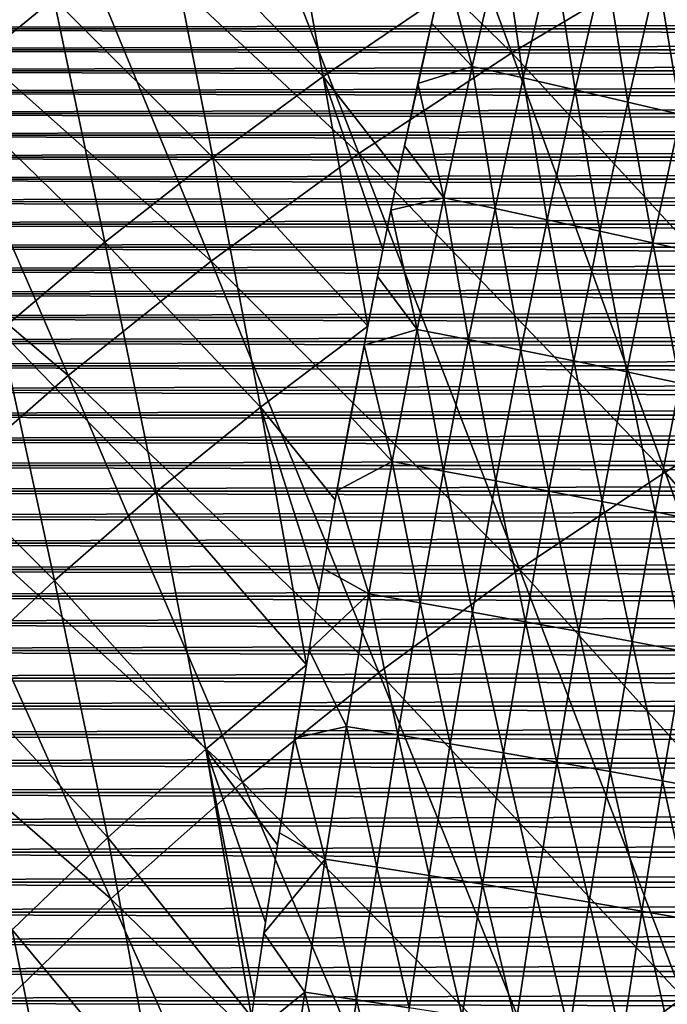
# Model space of a CAD drawing. Header units: millimetres. Extents: x -300 to 300, y -500 to 500.
# Tile 641 of 656: x -119 to -98, y 283 to 315. Entities that reach past the tile are written whole.
import ezdxf

# ---------------------------------------------------------------- set-up
doc = ezdxf.new("R2010")
doc.units = ezdxf.units.MM
doc.header["$LTSCALE"] = 81.481481
for name, color, linetype in [('11', 7, 'CONTINUOUS'), ('20', 7, 'CONTINUOUS'), ('22', 7, 'CONTINUOUS'), ('5', 7, 'CONTINUOUS'), ('6', 7, 'CONTINUOUS')]:
    doc.layers.add(name, color=color, linetype=linetype)

msp = doc.modelspace()

# ---------------------------------------------------------------- linework, layer by layer
at = {"layer": '11', "color": 7, "linetype": 'CONTINUOUS'}
for points in [[(-102.935, 318.164, 55.081), (-103.916, 313.901, 55.301), (-104.805, 317.23, 55.064), (-102.935, 318.164, 55.081)], [(-102.935, 318.164, 55.081), (-102.258, 313.529, 55.278), (-103.916, 313.901, 55.301), (-102.935, 318.164, 55.081)], [(-101.282, 317.766, 55.059), (-102.258, 313.529, 55.278), (-102.935, 318.164, 55.081), (-101.282, 317.766, 55.059)], [(-101.282, 317.766, 55.059), (-100.567, 313.143, 55.134), (-102.258, 313.529, 55.278), (-101.282, 317.766, 55.059)], [(-99.596, 317.355, 54.917), (-100.567, 313.143, 55.134), (-101.282, 317.766, 55.059), (-99.596, 317.355, 54.917)], [(-99.596, 317.355, 54.917), (-98.855, 312.746, 54.863), (-100.567, 313.143, 55.134), (-99.596, 317.355, 54.917)], [(-97.888, 316.931, 54.648), (-98.855, 312.746, 54.863), (-99.596, 317.355, 54.917), (-97.888, 316.931, 54.648)], [(-104.805, 317.23, 55.064), (-103.916, 313.901, 55.301), (-105.245, 315.316, 55.163), (-104.805, 317.23, 55.064)], [(-97.888, 316.931, 54.648), (-97.135, 312.34, 54.459), (-98.855, 312.746, 54.863), (-97.888, 316.931, 54.648)], [(-96.173, 316.499, 54.245), (-97.135, 312.34, 54.459), (-97.888, 316.931, 54.648), (-96.173, 316.499, 54.245)], [(-105.245, 315.316, 55.163), (-103.916, 313.901, 55.301), (-105.684, 313.345, 55.263), (-105.245, 315.316, 55.163)], [(-103.916, 313.901, 55.301), (-104.837, 309.626, 55.512), (-105.684, 313.345, 55.263), (-103.916, 313.901, 55.301)], [(-103.916, 313.901, 55.301), (-103.175, 309.277, 55.487), (-104.837, 309.626, 55.512), (-103.916, 313.901, 55.301)], [(-102.258, 313.529, 55.278), (-103.175, 309.277, 55.487), (-103.916, 313.901, 55.301), (-102.258, 313.529, 55.278)], [(-102.258, 313.529, 55.278), (-101.48, 308.914, 55.342), (-103.175, 309.277, 55.487), (-102.258, 313.529, 55.278)], [(-100.567, 313.143, 55.134), (-101.48, 308.914, 55.342), (-102.258, 313.529, 55.278), (-100.567, 313.143, 55.134)], [(-105.684, 313.345, 55.263), (-104.837, 309.626, 55.512), (-106.121, 311.318, 55.363), (-105.684, 313.345, 55.263)], [(-100.567, 313.143, 55.134), (-99.763, 308.542, 55.07), (-101.48, 308.914, 55.342), (-100.567, 313.143, 55.134)], [(-98.855, 312.746, 54.863), (-99.763, 308.542, 55.07), (-100.567, 313.143, 55.134), (-98.855, 312.746, 54.863)], [(-98.855, 312.746, 54.863), (-98.038, 308.161, 54.664), (-99.763, 308.542, 55.07), (-98.855, 312.746, 54.863)], [(-97.135, 312.34, 54.459), (-98.038, 308.161, 54.664), (-98.855, 312.746, 54.863), (-97.135, 312.34, 54.459)], [(-97.135, 312.34, 54.459), (-96.319, 307.774, 54.122), (-98.038, 308.161, 54.664), (-97.135, 312.34, 54.459)], [(-106.121, 311.318, 55.363), (-104.837, 309.626, 55.512), (-106.559, 309.228, 55.464), (-106.121, 311.318, 55.363)], [(-104.837, 309.626, 55.512), (-105.702, 305.339, 55.713), (-106.559, 309.228, 55.464), (-104.837, 309.626, 55.512)], [(-104.837, 309.626, 55.512), (-104.036, 305.011, 55.687), (-105.702, 305.339, 55.713), (-104.837, 309.626, 55.512)], [(-103.175, 309.277, 55.487), (-104.036, 305.011, 55.687), (-104.837, 309.626, 55.512), (-103.175, 309.277, 55.487)], [(-106.559, 309.228, 55.464), (-105.702, 305.339, 55.713), (-106.996, 307.069, 55.566), (-106.559, 309.228, 55.464)], [(-103.175, 309.277, 55.487), (-102.338, 304.671, 55.541), (-104.036, 305.011, 55.687), (-103.175, 309.277, 55.487)], [(-101.48, 308.914, 55.342), (-102.338, 304.671, 55.541), (-103.175, 309.277, 55.487), (-101.48, 308.914, 55.342)], [(-101.48, 308.914, 55.342), (-100.617, 304.32, 55.267), (-102.338, 304.671, 55.541), (-101.48, 308.914, 55.342)], [(-99.763, 308.542, 55.07), (-100.617, 304.32, 55.267), (-101.48, 308.914, 55.342), (-99.763, 308.542, 55.07)], [(-99.763, 308.542, 55.07), (-98.889, 303.962, 54.861), (-100.617, 304.32, 55.267), (-99.763, 308.542, 55.07)], [(-98.038, 308.161, 54.664), (-98.889, 303.962, 54.861), (-99.763, 308.542, 55.07), (-98.038, 308.161, 54.664)], [(-98.038, 308.161, 54.664), (-97.166, 303.599, 54.318), (-98.889, 303.962, 54.861), (-98.038, 308.161, 54.664)], [(-96.319, 307.774, 54.122), (-97.166, 303.599, 54.318), (-98.038, 308.161, 54.664), (-96.319, 307.774, 54.122)], [(-106.996, 307.069, 55.566), (-105.702, 305.339, 55.713), (-107.435, 304.833, 55.669), (-106.996, 307.069, 55.566)], [(-105.702, 305.339, 55.713), (-106.516, 301.042, 55.906), (-107.435, 304.833, 55.669), (-105.702, 305.339, 55.713)], [(-105.702, 305.339, 55.713), (-104.847, 300.733, 55.878), (-106.516, 301.042, 55.906), (-105.702, 305.339, 55.713)], [(-104.036, 305.011, 55.687), (-104.847, 300.733, 55.878), (-105.702, 305.339, 55.713), (-104.036, 305.011, 55.687)], [(-107.435, 304.833, 55.669), (-106.516, 301.042, 55.906), (-107.876, 302.509, 55.774), (-107.435, 304.833, 55.669)], [(-104.036, 305.011, 55.687), (-103.145, 300.413, 55.731), (-104.847, 300.733, 55.878), (-104.036, 305.011, 55.687)], [(-102.338, 304.671, 55.541), (-103.145, 300.413, 55.731), (-104.036, 305.011, 55.687), (-102.338, 304.671, 55.541)], [(-102.338, 304.671, 55.541), (-101.422, 300.083, 55.457), (-103.145, 300.413, 55.731), (-102.338, 304.671, 55.541)], [(-100.617, 304.32, 55.267), (-101.422, 300.083, 55.457), (-102.338, 304.671, 55.541), (-100.617, 304.32, 55.267)], [(-100.617, 304.32, 55.267), (-99.69, 299.745, 55.05), (-101.422, 300.083, 55.457), (-100.617, 304.32, 55.267)], [(-98.889, 303.962, 54.861), (-99.69, 299.745, 55.05), (-100.617, 304.32, 55.267), (-98.889, 303.962, 54.861)], [(-98.889, 303.962, 54.861), (-97.965, 299.403, 54.506), (-99.69, 299.745, 55.05), (-98.889, 303.962, 54.861)], [(-97.166, 303.599, 54.318), (-97.965, 299.403, 54.506), (-98.889, 303.962, 54.861), (-97.166, 303.599, 54.318)], [(-97.166, 303.599, 54.318), (-96.26, 299.058, 53.823), (-97.965, 299.403, 54.506), (-97.166, 303.599, 54.318)], [(-107.876, 302.509, 55.774), (-106.516, 301.042, 55.906), (-108.32, 300.087, 55.88), (-107.876, 302.509, 55.774)], [(-106.516, 301.042, 55.906), (-107.283, 296.736, 56.089), (-108.32, 300.087, 55.88), (-106.516, 301.042, 55.906)], [(-106.516, 301.042, 55.906), (-105.612, 296.444, 56.061), (-107.283, 296.736, 56.089), (-106.516, 301.042, 55.906)], [(-104.847, 300.733, 55.878), (-105.612, 296.444, 56.061), (-106.516, 301.042, 55.906), (-104.847, 300.733, 55.878)], [(-104.847, 300.733, 55.878), (-103.908, 296.141, 55.912), (-105.612, 296.444, 56.061), (-104.847, 300.733, 55.878)], [(-103.145, 300.413, 55.731), (-103.908, 296.141, 55.912), (-104.847, 300.733, 55.878), (-103.145, 300.413, 55.731)], [(-103.145, 300.413, 55.731), (-102.182, 295.83, 55.637), (-103.908, 296.141, 55.912), (-103.145, 300.413, 55.731)], [(-101.422, 300.083, 55.457), (-102.182, 295.83, 55.637), (-103.145, 300.413, 55.731), (-101.422, 300.083, 55.457)], [(-108.32, 300.087, 55.88), (-107.283, 296.736, 56.089), (-108.768, 297.563, 55.987), (-108.32, 300.087, 55.88)], [(-101.422, 300.083, 55.457), (-100.448, 295.511, 55.229), (-102.182, 295.83, 55.637), (-101.422, 300.083, 55.457)], [(-99.69, 299.745, 55.05), (-100.448, 295.511, 55.229), (-101.422, 300.083, 55.457), (-99.69, 299.745, 55.05)], [(-99.69, 299.745, 55.05), (-98.719, 295.188, 54.685), (-100.448, 295.511, 55.229), (-99.69, 299.745, 55.05)], [(-97.965, 299.403, 54.506), (-98.719, 295.188, 54.685), (-99.69, 299.745, 55.05), (-97.965, 299.403, 54.506)], [(-97.965, 299.403, 54.506), (-97.012, 294.862, 54.002), (-98.719, 295.188, 54.685), (-97.965, 299.403, 54.506)], [(-96.26, 299.058, 53.823), (-97.012, 294.862, 54.002), (-97.965, 299.403, 54.506), (-96.26, 299.058, 53.823)], [(-108.768, 297.563, 55.987), (-107.283, 296.736, 56.089), (-109.224, 294.899, 56.097), (-108.768, 297.563, 55.987)], [(-107.283, 296.736, 56.089), (-108.009, 292.421, 56.264), (-109.224, 294.899, 56.097), (-107.283, 296.736, 56.089)], [(-107.283, 296.736, 56.089), (-106.336, 292.144, 56.235), (-108.009, 292.421, 56.264), (-107.283, 296.736, 56.089)], [(-105.612, 296.444, 56.061), (-106.336, 292.144, 56.235), (-107.283, 296.736, 56.089), (-105.612, 296.444, 56.061)], [(-105.612, 296.444, 56.061), (-104.63, 291.857, 56.086), (-106.336, 292.144, 56.235), (-105.612, 296.444, 56.061)], [(-103.908, 296.141, 55.912), (-104.63, 291.857, 56.086), (-105.612, 296.444, 56.061), (-103.908, 296.141, 55.912)], [(-103.908, 296.141, 55.912), (-102.902, 291.562, 55.81), (-104.63, 291.857, 56.086), (-103.908, 296.141, 55.912)], [(-102.182, 295.83, 55.637), (-102.902, 291.562, 55.81), (-103.908, 296.141, 55.912), (-102.182, 295.83, 55.637)], [(-102.182, 295.83, 55.637), (-101.165, 291.26, 55.401), (-102.902, 291.562, 55.81), (-102.182, 295.83, 55.637)], [(-100.448, 295.511, 55.229), (-101.165, 291.26, 55.401), (-102.182, 295.83, 55.637), (-100.448, 295.511, 55.229)], [(-100.448, 295.511, 55.229), (-99.434, 290.954, 54.856), (-101.165, 291.26, 55.401), (-100.448, 295.511, 55.229)], [(-98.719, 295.188, 54.685), (-99.434, 290.954, 54.856), (-100.448, 295.511, 55.229), (-98.719, 295.188, 54.685)], [(-98.719, 295.188, 54.685), (-97.725, 290.646, 54.173), (-99.434, 290.954, 54.856), (-98.719, 295.188, 54.685)], [(-97.012, 294.862, 54.002), (-97.725, 290.646, 54.173), (-98.719, 295.188, 54.685), (-97.012, 294.862, 54.002)], [(-109.224, 294.899, 56.097), (-108.009, 292.421, 56.264), (-109.696, 292.04, 56.211), (-109.224, 294.899, 56.097)], [(-97.012, 294.862, 54.002), (-96.052, 290.338, 53.352), (-97.725, 290.646, 54.173), (-97.012, 294.862, 54.002)], [(-108.009, 292.421, 56.264), (-108.699, 288.099, 56.43), (-109.696, 292.04, 56.211), (-108.009, 292.421, 56.264)], [(-108.009, 292.421, 56.264), (-107.024, 287.836, 56.4), (-108.699, 288.099, 56.43), (-108.009, 292.421, 56.264)], [(-106.336, 292.144, 56.235), (-107.024, 287.836, 56.4), (-108.009, 292.421, 56.264), (-106.336, 292.144, 56.235)], [(-109.696, 292.04, 56.211), (-108.699, 288.099, 56.43), (-110.188, 288.958, 56.329), (-109.696, 292.04, 56.211)], [(-106.336, 292.144, 56.235), (-105.316, 287.564, 56.25), (-107.024, 287.836, 56.4), (-106.336, 292.144, 56.235)], [(-104.63, 291.857, 56.086), (-105.316, 287.564, 56.25), (-106.336, 292.144, 56.235), (-104.63, 291.857, 56.086)], [(-104.63, 291.857, 56.086), (-103.586, 287.283, 55.973), (-105.316, 287.564, 56.25), (-104.63, 291.857, 56.086)], [(-102.902, 291.562, 55.81), (-103.586, 287.283, 55.973), (-104.63, 291.857, 56.086), (-102.902, 291.562, 55.81)], [(-102.902, 291.562, 55.81), (-101.848, 286.996, 55.564), (-103.586, 287.283, 55.973), (-102.902, 291.562, 55.81)], [(-101.165, 291.26, 55.401), (-101.848, 286.996, 55.564), (-102.902, 291.562, 55.81), (-101.165, 291.26, 55.401)], [(-101.165, 291.26, 55.401), (-100.115, 286.705, 55.019), (-101.848, 286.996, 55.564), (-101.165, 291.26, 55.401)], [(-99.434, 290.954, 54.856), (-100.115, 286.705, 55.019), (-101.165, 291.26, 55.401), (-99.434, 290.954, 54.856)], [(-99.434, 290.954, 54.856), (-98.404, 286.412, 54.335), (-100.115, 286.705, 55.019), (-99.434, 290.954, 54.856)], [(-97.725, 290.646, 54.173), (-98.404, 286.412, 54.335), (-99.434, 290.954, 54.856), (-97.725, 290.646, 54.173)], [(-97.725, 290.646, 54.173), (-96.729, 286.119, 53.514), (-98.404, 286.412, 54.335), (-97.725, 290.646, 54.173)], [(-96.052, 290.338, 53.352), (-96.729, 286.119, 53.514), (-97.725, 290.646, 54.173), (-96.052, 290.338, 53.352)], [(-110.188, 288.958, 56.329), (-108.699, 288.099, 56.43), (-110.691, 285.69, 56.45), (-110.188, 288.958, 56.329)], [(-108.699, 288.099, 56.43), (-109.358, 283.775, 56.587), (-110.691, 285.69, 56.45), (-108.699, 288.099, 56.43)], [(-108.699, 288.099, 56.43), (-107.681, 283.524, 56.556), (-109.358, 283.775, 56.587), (-108.699, 288.099, 56.43)], [(-107.024, 287.836, 56.4), (-107.681, 283.524, 56.556), (-108.699, 288.099, 56.43), (-107.024, 287.836, 56.4)], [(-107.024, 287.836, 56.4), (-105.972, 283.263, 56.406), (-107.681, 283.524, 56.556), (-107.024, 287.836, 56.4)], [(-105.316, 287.564, 56.25), (-105.972, 283.263, 56.406), (-107.024, 287.836, 56.4), (-105.316, 287.564, 56.25)], [(-105.316, 287.564, 56.25), (-104.24, 282.995, 56.129), (-105.972, 283.263, 56.406), (-105.316, 287.564, 56.25)], [(-103.586, 287.283, 55.973), (-104.24, 282.995, 56.129), (-105.316, 287.564, 56.25), (-103.586, 287.283, 55.973)], [(-103.586, 287.283, 55.973), (-102.5, 282.721, 55.719), (-104.24, 282.995, 56.129), (-103.586, 287.283, 55.973)], [(-101.848, 286.996, 55.564), (-102.5, 282.721, 55.719), (-103.586, 287.283, 55.973), (-101.848, 286.996, 55.564)], [(-101.848, 286.996, 55.564), (-100.766, 282.443, 55.173), (-102.5, 282.721, 55.719), (-101.848, 286.996, 55.564)], [(-100.115, 286.705, 55.019), (-100.766, 282.443, 55.173), (-101.848, 286.996, 55.564), (-100.115, 286.705, 55.019)], [(-100.115, 286.705, 55.019), (-99.053, 282.163, 54.489), (-100.766, 282.443, 55.173), (-100.115, 286.705, 55.019)], [(-98.404, 286.412, 54.335), (-99.053, 282.163, 54.489), (-100.115, 286.705, 55.019), (-98.404, 286.412, 54.335)], [(-98.404, 286.412, 54.335), (-97.377, 281.884, 53.667), (-99.053, 282.163, 54.489), (-98.404, 286.412, 54.335)], [(-96.729, 286.119, 53.514), (-97.377, 281.884, 53.667), (-98.404, 286.412, 54.335), (-96.729, 286.119, 53.514)], [(-110.691, 285.69, 56.45), (-109.358, 283.775, 56.587), (-111.198, 282.287, 56.57), (-110.691, 285.69, 56.45)], [(-109.358, 283.775, 56.587), (-109.988, 279.448, 56.735), (-111.198, 282.287, 56.57), (-109.358, 283.775, 56.587)], [(-109.358, 283.775, 56.587), (-108.311, 279.207, 56.704), (-109.988, 279.448, 56.735), (-109.358, 283.775, 56.587)], [(-107.681, 283.524, 56.556), (-108.311, 279.207, 56.704), (-109.358, 283.775, 56.587), (-107.681, 283.524, 56.556)], [(-107.681, 283.524, 56.556), (-106.6, 278.957, 56.553), (-108.311, 279.207, 56.704), (-107.681, 283.524, 56.556)], [(-105.972, 283.263, 56.406), (-106.6, 278.957, 56.553), (-107.681, 283.524, 56.556), (-105.972, 283.263, 56.406)]]:
    msp.add_3dface(points, dxfattribs=at)
at = {"layer": '20', "color": 7, "linetype": 'CONTINUOUS'}
for points in [[(-112.718, 324.163, 69.047), (-102.632, 314.348, 70.479), (-107.518, 327.561, 69.192), (-112.718, 324.163, 69.047)], [(-102.632, 314.348, 70.479), (-97.501, 317.407, 70.611), (-107.518, 327.561, 69.192), (-102.632, 314.348, 70.479)], [(-117.75, 320.536, 68.898), (-107.601, 311.07, 70.341), (-112.718, 324.163, 69.047), (-117.75, 320.536, 68.898)], [(-107.601, 311.07, 70.341), (-102.632, 314.348, 70.479), (-112.718, 324.163, 69.047), (-107.601, 311.07, 70.341)], [(-122.616, 316.676, 68.744), (-112.41, 307.571, 70.2), (-117.75, 320.536, 68.898), (-122.616, 316.676, 68.744)], [(-112.41, 307.571, 70.2), (-107.601, 311.07, 70.341), (-117.75, 320.536, 68.898), (-112.41, 307.571, 70.2)], [(-102.632, 314.348, 70.479), (-92.758, 303.636, 71.743), (-97.501, 317.407, 70.611), (-102.632, 314.348, 70.479)], [(-127.317, 312.581, 68.587), (-117.06, 303.849, 70.054), (-122.616, 316.676, 68.744), (-127.317, 312.581, 68.587)], [(-117.06, 303.849, 70.054), (-112.41, 307.571, 70.2), (-122.616, 316.676, 68.744), (-117.06, 303.849, 70.054)], [(-107.601, 311.07, 70.341), (-97.643, 300.694, 71.618), (-102.632, 314.348, 70.479), (-107.601, 311.07, 70.341)], [(-97.643, 300.694, 71.618), (-92.758, 303.636, 71.743), (-102.632, 314.348, 70.479), (-97.643, 300.694, 71.618)], [(-121.554, 299.902, 69.904), (-117.06, 303.849, 70.054), (-127.317, 312.581, 68.587), (-121.554, 299.902, 69.904)], [(-112.41, 307.571, 70.2), (-102.375, 297.543, 71.489), (-107.601, 311.07, 70.341), (-112.41, 307.571, 70.2)], [(-102.375, 297.543, 71.489), (-97.643, 300.694, 71.618), (-107.601, 311.07, 70.341), (-102.375, 297.543, 71.489)], [(-117.06, 303.849, 70.054), (-106.955, 294.181, 71.356), (-112.41, 307.571, 70.2), (-117.06, 303.849, 70.054)], [(-106.955, 294.181, 71.356), (-102.375, 297.543, 71.489), (-112.41, 307.571, 70.2), (-106.955, 294.181, 71.356)], [(-121.554, 299.902, 69.904), (-111.385, 290.605, 71.219), (-117.06, 303.849, 70.054), (-121.554, 299.902, 69.904)], [(-111.385, 290.605, 71.219), (-106.955, 294.181, 71.356), (-117.06, 303.849, 70.054), (-111.385, 290.605, 71.219)], [(-97.643, 300.694, 71.618), (-87.927, 289.435, 72.736), (-92.758, 303.636, 71.743), (-97.643, 300.694, 71.618)], [(-102.375, 297.543, 71.489), (-92.561, 286.617, 72.62), (-97.643, 300.694, 71.618), (-102.375, 297.543, 71.489)], [(-92.561, 286.617, 72.62), (-87.927, 289.435, 72.736), (-97.643, 300.694, 71.618), (-92.561, 286.617, 72.62)], [(-125.893, 295.726, 69.751), (-115.665, 286.813, 71.078), (-121.554, 299.902, 69.904), (-125.893, 295.726, 69.751)], [(-115.665, 286.813, 71.078), (-111.385, 290.605, 71.219), (-121.554, 299.902, 69.904), (-115.665, 286.813, 71.078)], [(-106.955, 294.181, 71.356), (-97.051, 283.6, 72.5), (-102.375, 297.543, 71.489), (-106.955, 294.181, 71.356)], [(-97.051, 283.6, 72.5), (-92.561, 286.617, 72.62), (-102.375, 297.543, 71.489), (-97.051, 283.6, 72.5)], [(-119.799, 282.803, 70.934), (-115.665, 286.813, 71.078), (-125.893, 295.726, 69.751), (-119.799, 282.803, 70.934)], [(-111.385, 290.605, 71.219), (-101.396, 280.381, 72.375), (-106.955, 294.181, 71.356), (-111.385, 290.605, 71.219)], [(-101.396, 280.381, 72.375), (-97.051, 283.6, 72.5), (-106.955, 294.181, 71.356), (-101.396, 280.381, 72.375)], [(-115.665, 286.813, 71.078), (-105.599, 276.958, 72.247), (-111.385, 290.605, 71.219), (-115.665, 286.813, 71.078)], [(-105.599, 276.958, 72.247), (-101.396, 280.381, 72.375), (-111.385, 290.605, 71.219), (-105.599, 276.958, 72.247)], [(-119.799, 282.803, 70.934), (-109.661, 273.329, 72.116), (-115.665, 286.813, 71.078), (-119.799, 282.803, 70.934)], [(-109.661, 273.329, 72.116), (-105.599, 276.958, 72.247), (-115.665, 286.813, 71.078), (-109.661, 273.329, 72.116)], [(-101.396, 280.381, 72.375), (-92.397, 268.709, 73.36), (-97.051, 283.6, 72.5), (-101.396, 280.381, 72.375)]]:
    msp.add_3dface(points, dxfattribs=at)
at = {"layer": '22', "color": 7, "linetype": 'CONTINUOUS'}
for points in [[(-110.203, 321.506, 54.355), (-108.759, 313.575, 55.02), (-113.91, 318.875, 54.248), (-110.203, 321.506, 54.355)], [(-105.068, 316.09, 55.123), (-108.759, 313.575, 55.02), (-110.203, 321.506, 54.355), (-105.068, 316.09, 55.123)], [(-117.524, 316.117, 54.138), (-121.046, 313.23, 54.027), (-122.95, 320.843, 53.306), (-117.524, 316.117, 54.138)], [(-113.91, 318.875, 54.248), (-112.357, 310.943, 54.915), (-117.524, 316.117, 54.138), (-113.91, 318.875, 54.248)], [(-108.759, 313.575, 55.02), (-112.357, 310.943, 54.915), (-113.91, 318.875, 54.248), (-108.759, 313.575, 55.02)], [(-117.524, 316.117, 54.138), (-115.864, 308.184, 54.807), (-121.046, 313.23, 54.027), (-117.524, 316.117, 54.138)], [(-112.357, 310.943, 54.915), (-115.864, 308.184, 54.807), (-117.524, 316.117, 54.138), (-112.357, 310.943, 54.915)], [(-105.068, 316.09, 55.123), (-106.309, 310.428, 55.406), (-108.759, 313.575, 55.02), (-105.068, 316.09, 55.123)], [(-105.797, 312.825, 55.288), (-106.309, 310.428, 55.406), (-105.068, 316.09, 55.123), (-105.797, 312.825, 55.288)], [(-105.284, 315.141, 55.171), (-105.797, 312.825, 55.288), (-105.068, 316.09, 55.123), (-105.284, 315.141, 55.171)], [(-108.759, 313.575, 55.02), (-107.315, 305.45, 55.641), (-112.357, 310.943, 54.915), (-108.759, 313.575, 55.02)], [(-106.821, 307.941, 55.525), (-107.315, 305.45, 55.641), (-108.759, 313.575, 55.02), (-106.821, 307.941, 55.525)], [(-106.309, 310.428, 55.406), (-106.821, 307.941, 55.525), (-108.759, 313.575, 55.02), (-106.309, 310.428, 55.406)], [(-115.864, 308.184, 54.807), (-119.282, 305.298, 54.698), (-121.046, 313.23, 54.027), (-115.864, 308.184, 54.807)], [(-112.357, 310.943, 54.915), (-110.799, 302.816, 55.538), (-115.864, 308.184, 54.807), (-112.357, 310.943, 54.915)], [(-107.315, 305.45, 55.641), (-110.799, 302.816, 55.538), (-112.357, 310.943, 54.915), (-107.315, 305.45, 55.641)], [(-115.864, 308.184, 54.807), (-114.194, 300.058, 55.432), (-119.282, 305.298, 54.698), (-115.864, 308.184, 54.807)], [(-110.799, 302.816, 55.538), (-114.194, 300.058, 55.432), (-115.864, 308.184, 54.807), (-110.799, 302.816, 55.538)], [(-107.315, 305.45, 55.641), (-108.371, 299.802, 55.892), (-110.799, 302.816, 55.538), (-107.315, 305.45, 55.641)], [(-107.848, 302.656, 55.767), (-108.371, 299.802, 55.892), (-107.315, 305.45, 55.641), (-107.848, 302.656, 55.767)], [(-107.334, 305.355, 55.645), (-107.848, 302.656, 55.767), (-107.315, 305.45, 55.641), (-107.334, 305.355, 55.645)], [(-119.282, 305.298, 54.698), (-117.502, 297.175, 55.325), (-122.611, 302.284, 54.586), (-119.282, 305.298, 54.698)], [(-114.194, 300.058, 55.432), (-117.502, 297.175, 55.325), (-119.282, 305.298, 54.698), (-114.194, 300.058, 55.432)], [(-110.799, 302.816, 55.538), (-109.302, 294.429, 56.116), (-114.194, 300.058, 55.432), (-110.799, 302.816, 55.538)], [(-108.894, 296.836, 56.017), (-109.302, 294.429, 56.116), (-110.799, 302.816, 55.538), (-108.894, 296.836, 56.017)], [(-108.371, 299.802, 55.892), (-108.894, 296.836, 56.017), (-110.799, 302.816, 55.538), (-108.371, 299.802, 55.892)], [(-117.502, 297.175, 55.325), (-120.724, 294.166, 55.216), (-122.611, 302.284, 54.586), (-117.502, 297.175, 55.325)], [(-114.194, 300.058, 55.432), (-112.577, 291.683, 56.012), (-117.502, 297.175, 55.325), (-114.194, 300.058, 55.432)], [(-109.302, 294.429, 56.116), (-112.577, 291.683, 56.012), (-114.194, 300.058, 55.432), (-109.302, 294.429, 56.116)], [(-117.502, 297.175, 55.325), (-115.768, 288.804, 55.907), (-120.724, 294.166, 55.216), (-117.502, 297.175, 55.325)], [(-112.577, 291.683, 56.012), (-115.768, 288.804, 55.907), (-117.502, 297.175, 55.325), (-112.577, 291.683, 56.012)], [(-109.302, 294.429, 56.116), (-110.25, 288.562, 56.344), (-112.577, 291.683, 56.012), (-109.302, 294.429, 56.116)], [(-109.837, 291.166, 56.245), (-110.25, 288.562, 56.344), (-109.302, 294.429, 56.116), (-109.837, 291.166, 56.245)], [(-109.387, 293.924, 56.136), (-109.837, 291.166, 56.245), (-109.302, 294.429, 56.116), (-109.387, 293.924, 56.136)], [(-115.768, 288.804, 55.907), (-118.875, 285.801, 55.801), (-120.724, 294.166, 55.216), (-115.768, 288.804, 55.907)], [(-112.577, 291.683, 56.012), (-111.098, 282.966, 56.547), (-115.768, 288.804, 55.907), (-112.577, 291.683, 56.012)], [(-111.005, 283.598, 56.525), (-111.098, 282.966, 56.547), (-112.577, 291.683, 56.012), (-111.005, 283.598, 56.525)], [(-110.638, 286.044, 56.437), (-111.005, 283.598, 56.525), (-112.577, 291.683, 56.012), (-110.638, 286.044, 56.437)], [(-110.25, 288.562, 56.344), (-110.638, 286.044, 56.437), (-112.577, 291.683, 56.012), (-110.25, 288.562, 56.344)], [(-115.768, 288.804, 55.907), (-114.16, 280.098, 56.444), (-118.875, 285.801, 55.801), (-115.768, 288.804, 55.907)], [(-111.098, 282.966, 56.547), (-114.16, 280.098, 56.444), (-115.768, 288.804, 55.907), (-111.098, 282.966, 56.547)], [(-118.875, 285.801, 55.801), (-117.141, 277.1, 56.341), (-121.899, 282.672, 55.693), (-118.875, 285.801, 55.801)], [(-114.16, 280.098, 56.444), (-117.141, 277.1, 56.341), (-118.875, 285.801, 55.801), (-114.16, 280.098, 56.444)]]:
    msp.add_3dface(points, dxfattribs=at)
at = {"layer": '5', "color": 7, "linetype": 'CONTINUOUS'}
for points in [[(143.27, 315.126, 11), (-143.27, 315.124, 11), (-143.133, 315.797, 11), (143.27, 315.126, 11)], [(143.132, 315.8, 11), (143.27, 315.126, 11), (-143.133, 315.797, 11), (143.132, 315.8, 11)], [(143.407, 314.447, 11), (-143.408, 314.445, 11), (-143.27, 315.124, 11), (143.407, 314.447, 11)], [(143.27, 315.126, 11), (143.407, 314.447, 11), (-143.27, 315.124, 11), (143.27, 315.126, 11)], [(143.545, 313.762, 11), (-143.546, 313.759, 11), (-143.408, 314.445, 11), (143.545, 313.762, 11)], [(143.407, 314.447, 11), (143.545, 313.762, 11), (-143.408, 314.445, 11), (143.407, 314.447, 11)], [(143.683, 313.07, 11), (-143.683, 313.067, 11), (-143.546, 313.759, 11), (143.683, 313.07, 11)], [(143.545, 313.762, 11), (143.683, 313.07, 11), (-143.546, 313.759, 11), (143.545, 313.762, 11)], [(143.82, 312.371, 11), (-143.821, 312.369, 11), (-143.683, 313.067, 11), (143.82, 312.371, 11)], [(143.683, 313.07, 11), (143.82, 312.371, 11), (-143.683, 313.067, 11), (143.683, 313.07, 11)], [(143.958, 311.666, 11), (-143.958, 311.663, 11), (-143.821, 312.369, 11), (143.958, 311.666, 11)], [(143.82, 312.371, 11), (143.958, 311.666, 11), (-143.821, 312.369, 11), (143.82, 312.371, 11)], [(144.096, 310.952, 11), (-144.096, 310.95, 11), (-143.958, 311.663, 11), (144.096, 310.952, 11)], [(143.958, 311.666, 11), (144.096, 310.952, 11), (-143.958, 311.663, 11), (143.958, 311.666, 11)], [(144.234, 310.232, 11), (-144.234, 310.23, 11), (-144.096, 310.95, 11), (144.234, 310.232, 11)], [(144.096, 310.952, 11), (144.234, 310.232, 11), (-144.096, 310.95, 11), (144.096, 310.952, 11)], [(144.372, 309.503, 11), (-144.372, 309.502, 11), (-144.234, 310.23, 11), (144.372, 309.503, 11)], [(144.234, 310.232, 11), (144.372, 309.503, 11), (-144.234, 310.23, 11), (144.234, 310.232, 11)], [(144.51, 308.767, 11), (-144.51, 308.766, 11), (-144.372, 309.502, 11), (144.51, 308.767, 11)], [(144.372, 309.503, 11), (144.51, 308.767, 11), (-144.372, 309.502, 11), (144.372, 309.503, 11)], [(144.649, 308.023, 11), (-144.649, 308.021, 11), (-144.51, 308.766, 11), (144.649, 308.023, 11)], [(144.51, 308.767, 11), (144.649, 308.023, 11), (-144.51, 308.766, 11), (144.51, 308.767, 11)], [(144.787, 307.27, 11), (-144.787, 307.268, 11), (-144.649, 308.021, 11), (144.787, 307.27, 11)], [(144.649, 308.023, 11), (144.787, 307.27, 11), (-144.649, 308.021, 11), (144.649, 308.023, 11)], [(144.926, 306.508, 11), (-144.926, 306.506, 11), (-144.787, 307.268, 11), (144.926, 306.508, 11)], [(144.787, 307.27, 11), (144.926, 306.508, 11), (-144.787, 307.268, 11), (144.787, 307.27, 11)], [(145.065, 305.737, 11), (-145.066, 305.735, 11), (-144.926, 306.506, 11), (145.065, 305.737, 11)], [(144.926, 306.508, 11), (145.065, 305.737, 11), (-144.926, 306.506, 11), (144.926, 306.508, 11)], [(145.205, 304.955, 11), (-145.205, 304.954, 11), (-145.066, 305.735, 11), (145.205, 304.955, 11)], [(145.065, 305.737, 11), (145.205, 304.955, 11), (-145.066, 305.735, 11), (145.065, 305.737, 11)], [(145.345, 304.163, 11), (-145.345, 304.162, 11), (-145.205, 304.954, 11), (145.345, 304.163, 11)], [(145.205, 304.955, 11), (145.345, 304.163, 11), (-145.205, 304.954, 11), (145.205, 304.955, 11)], [(145.485, 303.363, 11), (-145.485, 303.361, 11), (-145.345, 304.162, 11), (145.485, 303.363, 11)], [(145.345, 304.163, 11), (145.485, 303.363, 11), (-145.345, 304.162, 11), (145.345, 304.163, 11)], [(145.625, 302.554, 11), (-145.625, 302.553, 11), (-145.485, 303.361, 11), (145.625, 302.554, 11)], [(145.485, 303.363, 11), (145.625, 302.554, 11), (-145.485, 303.361, 11), (145.485, 303.363, 11)], [(145.765, 301.738, 11), (-145.765, 301.737, 11), (-145.625, 302.553, 11), (145.765, 301.738, 11)], [(145.625, 302.554, 11), (145.765, 301.738, 11), (-145.625, 302.553, 11), (145.625, 302.554, 11)], [(145.905, 300.914, 11), (-145.905, 300.912, 11), (-145.765, 301.737, 11), (145.905, 300.914, 11)], [(145.765, 301.738, 11), (145.905, 300.914, 11), (-145.765, 301.737, 11), (145.765, 301.738, 11)], [(146.045, 300.081, 11), (-146.045, 300.08, 11), (-145.905, 300.912, 11), (146.045, 300.081, 11)], [(145.905, 300.914, 11), (146.045, 300.081, 11), (-145.905, 300.912, 11), (145.905, 300.914, 11)], [(146.185, 299.24, 11), (-146.185, 299.238, 11), (-146.045, 300.08, 11), (146.185, 299.24, 11)], [(146.045, 300.081, 11), (146.185, 299.24, 11), (-146.045, 300.08, 11), (146.045, 300.081, 11)], [(146.325, 298.389, 11), (-146.325, 298.388, 11), (-146.185, 299.238, 11), (146.325, 298.389, 11)], [(146.185, 299.24, 11), (146.325, 298.389, 11), (-146.185, 299.238, 11), (146.185, 299.24, 11)], [(146.465, 297.53, 11), (-146.466, 297.529, 11), (-146.325, 298.388, 11), (146.465, 297.53, 11)], [(146.325, 298.389, 11), (146.465, 297.53, 11), (-146.325, 298.388, 11), (146.325, 298.389, 11)], [(146.606, 296.662, 11), (-146.606, 296.661, 11), (-146.466, 297.529, 11), (146.606, 296.662, 11)], [(146.465, 297.53, 11), (146.606, 296.662, 11), (-146.466, 297.529, 11), (146.465, 297.53, 11)], [(146.746, 295.783, 11), (-146.746, 295.782, 11), (-146.606, 296.661, 11), (146.746, 295.783, 11)], [(146.606, 296.662, 11), (146.746, 295.783, 11), (-146.606, 296.661, 11), (146.606, 296.662, 11)], [(146.887, 294.894, 11), (-146.887, 294.893, 11), (-146.746, 295.782, 11), (146.887, 294.894, 11)], [(146.746, 295.783, 11), (146.887, 294.894, 11), (-146.746, 295.782, 11), (146.746, 295.783, 11)], [(147.028, 293.994, 11), (-147.028, 293.993, 11), (-146.887, 294.893, 11), (147.028, 293.994, 11)], [(146.887, 294.894, 11), (147.028, 293.994, 11), (-146.887, 294.893, 11), (146.887, 294.894, 11)], [(147.169, 293.082, 11), (-147.169, 293.081, 11), (-147.028, 293.993, 11), (147.169, 293.082, 11)], [(147.028, 293.994, 11), (147.169, 293.082, 11), (-147.028, 293.993, 11), (147.028, 293.994, 11)], [(147.311, 292.158, 11), (-147.311, 292.157, 11), (-147.169, 293.081, 11), (147.311, 292.158, 11)], [(147.169, 293.082, 11), (147.311, 292.158, 11), (-147.169, 293.081, 11), (147.169, 293.082, 11)], [(147.453, 291.221, 11), (-147.454, 291.22, 11), (-147.311, 292.157, 11), (147.453, 291.221, 11)], [(147.311, 292.158, 11), (147.453, 291.221, 11), (-147.311, 292.157, 11), (147.311, 292.158, 11)], [(147.597, 290.27, 11), (-147.597, 290.269, 11), (-147.454, 291.22, 11), (147.597, 290.27, 11)], [(147.453, 291.221, 11), (147.597, 290.27, 11), (-147.454, 291.22, 11), (147.453, 291.221, 11)], [(147.74, 289.305, 11), (-147.741, 289.304, 11), (-147.597, 290.269, 11), (147.74, 289.305, 11)], [(147.597, 290.27, 11), (147.74, 289.305, 11), (-147.597, 290.269, 11), (147.597, 290.27, 11)], [(147.885, 288.326, 11), (-147.885, 288.326, 11), (-147.741, 289.304, 11), (147.885, 288.326, 11)], [(147.74, 289.305, 11), (147.885, 288.326, 11), (-147.741, 289.304, 11), (147.74, 289.305, 11)], [(148.028, 287.348, 11), (-148.028, 287.348, 11), (-147.885, 288.326, 11), (148.028, 287.348, 11)], [(147.885, 288.326, 11), (148.028, 287.348, 11), (-147.885, 288.326, 11), (147.885, 288.326, 11)], [(148.169, 286.375, 11), (-148.169, 286.375, 11), (-148.028, 287.348, 11), (148.169, 286.375, 11)], [(148.028, 287.348, 11), (148.169, 286.375, 11), (-148.028, 287.348, 11), (148.028, 287.348, 11)], [(148.308, 285.406, 11), (-148.308, 285.406, 11), (-148.169, 286.375, 11), (148.308, 285.406, 11)], [(148.169, 286.375, 11), (148.308, 285.406, 11), (-148.169, 286.375, 11), (148.169, 286.375, 11)], [(148.445, 284.442, 11), (-148.445, 284.441, 11), (-148.308, 285.406, 11), (148.445, 284.442, 11)], [(148.308, 285.406, 11), (148.445, 284.442, 11), (-148.308, 285.406, 11), (148.308, 285.406, 11)], [(148.579, 283.488, 11), (-148.579, 283.488, 11), (-148.445, 284.441, 11), (148.579, 283.488, 11)], [(148.445, 284.442, 11), (148.579, 283.488, 11), (-148.445, 284.441, 11), (148.445, 284.442, 11)], [(148.71, 282.557, 11), (-148.71, 282.557, 11), (-148.579, 283.488, 11), (148.71, 282.557, 11)], [(148.579, 283.488, 11), (148.71, 282.557, 11), (-148.579, 283.488, 11), (148.579, 283.488, 11)]]:
    msp.add_3dface(points, dxfattribs=at)
at = {"layer": '6', "color": 7, "linetype": 'CONTINUOUS'}
for points in [[(143.133, 315.797, 16), (-143.132, 315.8, 16), (-143.27, 315.126, 16), (143.133, 315.797, 16)], [(143.27, 315.124, 16), (143.133, 315.797, 16), (-143.27, 315.126, 16), (143.27, 315.124, 16)], [(143.27, 315.124, 16), (-143.27, 315.126, 16), (-143.407, 314.447, 16), (143.27, 315.124, 16)], [(143.408, 314.445, 16), (143.27, 315.124, 16), (-143.407, 314.447, 16), (143.408, 314.445, 16)], [(143.408, 314.445, 16), (-143.407, 314.447, 16), (-143.545, 313.762, 16), (143.408, 314.445, 16)], [(143.546, 313.759, 16), (143.408, 314.445, 16), (-143.545, 313.762, 16), (143.546, 313.759, 16)], [(143.546, 313.759, 16), (-143.545, 313.762, 16), (-143.683, 313.07, 16), (143.546, 313.759, 16)], [(143.683, 313.067, 16), (143.546, 313.759, 16), (-143.683, 313.07, 16), (143.683, 313.067, 16)], [(143.683, 313.067, 16), (-143.683, 313.07, 16), (-143.82, 312.371, 16), (143.683, 313.067, 16)], [(143.821, 312.369, 16), (143.683, 313.067, 16), (-143.82, 312.371, 16), (143.821, 312.369, 16)], [(143.821, 312.369, 16), (-143.82, 312.371, 16), (-143.958, 311.666, 16), (143.821, 312.369, 16)], [(143.958, 311.663, 16), (143.821, 312.369, 16), (-143.958, 311.666, 16), (143.958, 311.663, 16)], [(143.958, 311.663, 16), (-143.958, 311.666, 16), (-144.096, 310.952, 16), (143.958, 311.663, 16)], [(144.096, 310.95, 16), (143.958, 311.663, 16), (-144.096, 310.952, 16), (144.096, 310.95, 16)], [(144.096, 310.95, 16), (-144.096, 310.952, 16), (-144.234, 310.232, 16), (144.096, 310.95, 16)], [(144.234, 310.23, 16), (144.096, 310.95, 16), (-144.234, 310.232, 16), (144.234, 310.23, 16)], [(144.234, 310.23, 16), (-144.234, 310.232, 16), (-144.372, 309.503, 16), (144.234, 310.23, 16)], [(144.372, 309.502, 16), (144.234, 310.23, 16), (-144.372, 309.503, 16), (144.372, 309.502, 16)], [(144.372, 309.502, 16), (-144.372, 309.503, 16), (-144.51, 308.767, 16), (144.372, 309.502, 16)], [(144.51, 308.766, 16), (144.372, 309.502, 16), (-144.51, 308.767, 16), (144.51, 308.766, 16)], [(144.51, 308.766, 16), (-144.51, 308.767, 16), (-144.649, 308.023, 16), (144.51, 308.766, 16)], [(144.649, 308.021, 16), (144.51, 308.766, 16), (-144.649, 308.023, 16), (144.649, 308.021, 16)], [(144.649, 308.021, 16), (-144.649, 308.023, 16), (-144.787, 307.27, 16), (144.649, 308.021, 16)], [(144.787, 307.268, 16), (144.649, 308.021, 16), (-144.787, 307.27, 16), (144.787, 307.268, 16)], [(144.787, 307.268, 16), (-144.787, 307.27, 16), (-144.926, 306.508, 16), (144.787, 307.268, 16)], [(144.926, 306.506, 16), (144.787, 307.268, 16), (-144.926, 306.508, 16), (144.926, 306.506, 16)], [(144.926, 306.506, 16), (-144.926, 306.508, 16), (-145.065, 305.737, 16), (144.926, 306.506, 16)], [(145.066, 305.735, 16), (144.926, 306.506, 16), (-145.065, 305.737, 16), (145.066, 305.735, 16)], [(145.066, 305.735, 16), (-145.065, 305.737, 16), (-145.205, 304.955, 16), (145.066, 305.735, 16)], [(145.205, 304.954, 16), (145.066, 305.735, 16), (-145.205, 304.955, 16), (145.205, 304.954, 16)], [(145.205, 304.954, 16), (-145.205, 304.955, 16), (-145.345, 304.163, 16), (145.205, 304.954, 16)], [(145.345, 304.162, 16), (145.205, 304.954, 16), (-145.345, 304.163, 16), (145.345, 304.162, 16)], [(145.345, 304.162, 16), (-145.345, 304.163, 16), (-145.485, 303.363, 16), (145.345, 304.162, 16)], [(145.485, 303.361, 16), (145.345, 304.162, 16), (-145.485, 303.363, 16), (145.485, 303.361, 16)], [(145.485, 303.361, 16), (-145.485, 303.363, 16), (-145.625, 302.554, 16), (145.485, 303.361, 16)], [(145.625, 302.553, 16), (145.485, 303.361, 16), (-145.625, 302.554, 16), (145.625, 302.553, 16)], [(145.625, 302.553, 16), (-145.625, 302.554, 16), (-145.765, 301.738, 16), (145.625, 302.553, 16)], [(145.765, 301.737, 16), (145.625, 302.553, 16), (-145.765, 301.738, 16), (145.765, 301.737, 16)], [(145.765, 301.737, 16), (-145.765, 301.738, 16), (-145.905, 300.914, 16), (145.765, 301.737, 16)], [(145.905, 300.912, 16), (145.765, 301.737, 16), (-145.905, 300.914, 16), (145.905, 300.912, 16)], [(145.905, 300.912, 16), (-145.905, 300.914, 16), (-146.045, 300.081, 16), (145.905, 300.912, 16)], [(146.045, 300.08, 16), (145.905, 300.912, 16), (-146.045, 300.081, 16), (146.045, 300.08, 16)], [(146.045, 300.08, 16), (-146.045, 300.081, 16), (-146.185, 299.24, 16), (146.045, 300.08, 16)], [(146.185, 299.238, 16), (146.045, 300.08, 16), (-146.185, 299.24, 16), (146.185, 299.238, 16)], [(146.185, 299.238, 16), (-146.185, 299.24, 16), (-146.325, 298.389, 16), (146.185, 299.238, 16)], [(146.325, 298.388, 16), (146.185, 299.238, 16), (-146.325, 298.389, 16), (146.325, 298.388, 16)], [(146.325, 298.388, 16), (-146.325, 298.389, 16), (-146.465, 297.53, 16), (146.325, 298.388, 16)], [(146.466, 297.529, 16), (146.325, 298.388, 16), (-146.465, 297.53, 16), (146.466, 297.529, 16)], [(146.466, 297.529, 16), (-146.465, 297.53, 16), (-146.606, 296.662, 16), (146.466, 297.529, 16)], [(146.606, 296.661, 16), (146.466, 297.529, 16), (-146.606, 296.662, 16), (146.606, 296.661, 16)], [(146.606, 296.661, 16), (-146.606, 296.662, 16), (-146.746, 295.783, 16), (146.606, 296.661, 16)], [(146.746, 295.782, 16), (146.606, 296.661, 16), (-146.746, 295.783, 16), (146.746, 295.782, 16)], [(146.746, 295.782, 16), (-146.746, 295.783, 16), (-146.887, 294.894, 16), (146.746, 295.782, 16)], [(146.887, 294.893, 16), (146.746, 295.782, 16), (-146.887, 294.894, 16), (146.887, 294.893, 16)], [(146.887, 294.893, 16), (-146.887, 294.894, 16), (-147.028, 293.994, 16), (146.887, 294.893, 16)], [(147.028, 293.993, 16), (146.887, 294.893, 16), (-147.028, 293.994, 16), (147.028, 293.993, 16)], [(147.028, 293.993, 16), (-147.028, 293.994, 16), (-147.169, 293.082, 16), (147.028, 293.993, 16)], [(147.169, 293.081, 16), (147.028, 293.993, 16), (-147.169, 293.082, 16), (147.169, 293.081, 16)], [(147.169, 293.081, 16), (-147.169, 293.082, 16), (-147.311, 292.158, 16), (147.169, 293.081, 16)], [(147.311, 292.157, 16), (147.169, 293.081, 16), (-147.311, 292.158, 16), (147.311, 292.157, 16)], [(147.311, 292.157, 16), (-147.311, 292.158, 16), (-147.453, 291.221, 16), (147.311, 292.157, 16)], [(147.454, 291.22, 16), (147.311, 292.157, 16), (-147.453, 291.221, 16), (147.454, 291.22, 16)], [(147.454, 291.22, 16), (-147.453, 291.221, 16), (-147.597, 290.27, 16), (147.454, 291.22, 16)], [(147.597, 290.269, 16), (147.454, 291.22, 16), (-147.597, 290.27, 16), (147.597, 290.269, 16)], [(147.597, 290.269, 16), (-147.597, 290.27, 16), (-147.74, 289.305, 16), (147.597, 290.269, 16)], [(147.741, 289.304, 16), (147.597, 290.269, 16), (-147.74, 289.305, 16), (147.741, 289.304, 16)], [(147.741, 289.304, 16), (-147.74, 289.305, 16), (-147.885, 288.326, 16), (147.741, 289.304, 16)], [(147.885, 288.326, 16), (147.741, 289.304, 16), (-147.885, 288.326, 16), (147.885, 288.326, 16)], [(148.028, 287.348, 16), (147.885, 288.326, 16), (-148.028, 287.348, 16), (148.028, 287.348, 16)], [(147.885, 288.326, 16), (-147.885, 288.326, 16), (-148.028, 287.348, 16), (147.885, 288.326, 16)], [(148.169, 286.375, 16), (148.028, 287.348, 16), (-148.169, 286.375, 16), (148.169, 286.375, 16)], [(148.028, 287.348, 16), (-148.028, 287.348, 16), (-148.169, 286.375, 16), (148.028, 287.348, 16)], [(148.308, 285.406, 16), (148.169, 286.375, 16), (-148.308, 285.406, 16), (148.308, 285.406, 16)], [(148.169, 286.375, 16), (-148.169, 286.375, 16), (-148.308, 285.406, 16), (148.169, 286.375, 16)], [(148.445, 284.441, 16), (148.308, 285.406, 16), (-148.445, 284.442, 16), (148.445, 284.441, 16)], [(148.308, 285.406, 16), (-148.308, 285.406, 16), (-148.445, 284.442, 16), (148.308, 285.406, 16)], [(148.445, 284.441, 16), (-148.445, 284.442, 16), (-148.579, 283.488, 16), (148.445, 284.441, 16)], [(148.579, 283.488, 16), (148.445, 284.441, 16), (-148.579, 283.488, 16), (148.579, 283.488, 16)], [(148.71, 282.557, 16), (148.579, 283.488, 16), (-148.71, 282.557, 16), (148.71, 282.557, 16)], [(148.579, 283.488, 16), (-148.579, 283.488, 16), (-148.71, 282.557, 16), (148.579, 283.488, 16)]]:
    msp.add_3dface(points, dxfattribs=at)

doc.saveas('drawing.dxf')
